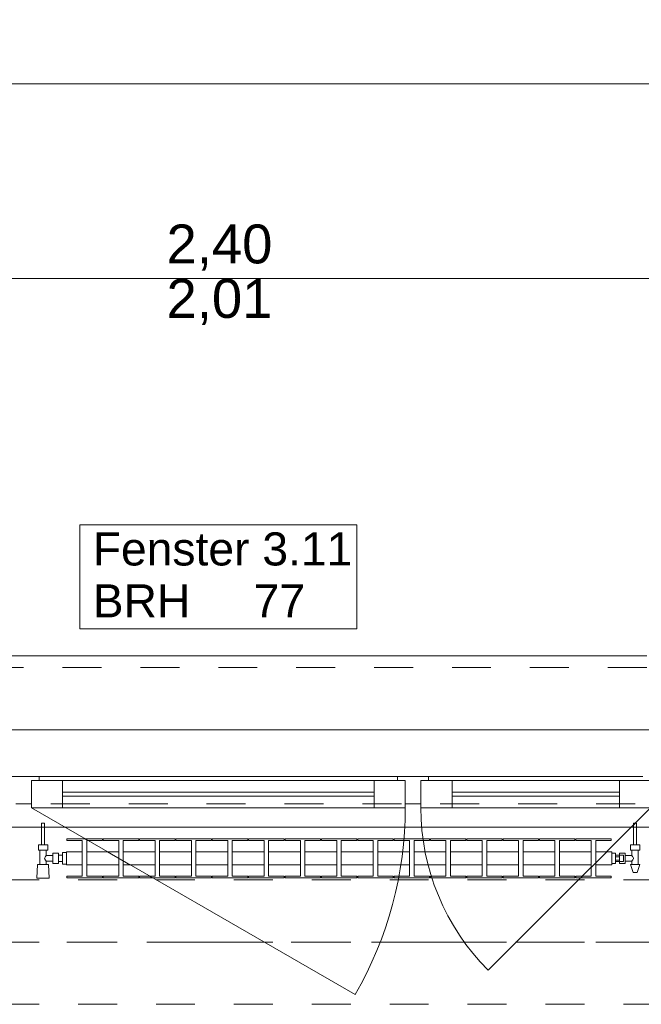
# Model space of a CAD drawing. Header units: metres. Extents: x -4 to 99, y -11 to 17.
# Tile 315 of 656: x 23.43 to 25.03, y 12.99 to 15.52. Entities that reach past the tile are written whole.
import ezdxf

# ---------------------------------------------------------------- set-up
doc = ezdxf.new("R2010")
doc.units = ezdxf.units.M
doc.header["$MEASUREMENT"] = 0
for name, pattern in [('Achse', [0.2, 0.1, -0.05, 0, -0.05]), ('Strichlinie doppelt', [0.546806, 0.264583, -0.105833, 0.070556, -0.105833]), ('Strichlinie eng', [0.115, 0.075, -0.04]), ('Untersicht', [0.1, 0.075, -0.025]), ('Wipeout_Contour', [1, 0, -1])]:
    doc.linetypes.add(name, pattern=pattern)
for name, color, linetype in [('152 - Bemaßung_ Beschriftung.Ausbau', 7, 'Continuous'), ('451 - Universal.Achsen Raster', 7, 'Continuous'), ('603 - Struktur.Bodenplatte_ Decke Roh', 7, 'Continuous'), ('604 - Struktur.Wand Aussen', 7, 'Continuous'), ('608 - Struktur.Träger', 7, 'Continuous'), ('650 - Abdeckung.Fußboden Aufbau', 7, 'Continuous'), ('801 - HKLSE.Heizung_ Klima_ Lüftung', 7, 'Continuous'), ('Neubau_653 - Abdeckung.TB Verkofferung', 7, 'Continuous')]:
    doc.layers.add(name, color=color, linetype=linetype)
doc.styles.add('ERSTELLTER_STIL_2', font='txt')
doc.dimstyles.new('ERSTELLTER_STIL__2', dxfattribs={"dimtxt": 0.1, "dimasz": 0.0532, "dimexe": 0.18, "dimexo": 0.0625, "dimgap": 0, "dimtad": 1, "dimtih": 1, "dimtoh": 1, "dimzin": 0, "dimdsep": 46, "dimtxsty": 'ERSTELLTER_STIL_2', "dimblk": 'ARROWHEAD_2', "dimblk1": 'ARROWHEAD_2', "dimblk2": 'ARROWHEAD_2', "dimcen": 0.09, "dimse1": 1, "dimse2": 1, "dimclrd": 7, "dimclre": 7, "dimclrt": 7, "dimazin": 0, "dimtfac": 1, "dimtdec": 4, "dimtmove": 0, "dimatfit": 3, "dimfxl": 1, "dimtolj": 1, "dimtzin": 0, "dimarcsym": 0})

# ---------------------------------------------------------------- blocks, each defined once
blk = doc.blocks.new('*D240')
at = {"layer": '152 - Bemaßung_ Beschriftung.Ausbau', "color": 7, "linetype": 'Continuous', "lineweight": 5}
for p, q in [((22.74, 14.8025), (22.74, 14.9075)), ((25.14, 14.8025), (25.14, 14.9075)), ((22.7602, 14.89), (22.7198, 14.82)), ((25.1602, 14.89), (25.1198, 14.82)), ((22.74, 14.855), (25.14, 14.855))]:
    blk.add_line(p, q, dxfattribs=at)
at = {"layer": '152 - Bemaßung_ Beschriftung.Ausbau', "color": 7, "lineweight": 5, "char_height": 0.1, "attachment_point": 7, "style": 'ERSTELLTER_STIL_2'}
for s, insert in [('\\A1;{\\pql;\\fArial|b0|i0|c0|p38;2,40}', (23.807, 14.875)), ('\\A1;{\\pql;\\fArial|b0|i0|c0|p38;2,01}', (23.807, 14.735))]:
    blk.add_mtext(s, dxfattribs=dict(at, insert=insert))
blk = doc.blocks.new('ARROWHEAD_2')
at = {"color": 0, "linetype": 'Continuous', "lineweight": 0}
for p, q in [((-0.378, -0.655), (0.378, 0.655)), ((0, 0), (-1, 0))]:
    blk.add_line(p, q, dxfattribs=at)
blk = doc.blocks.new('*D273')
at = {"layer": '152 - Bemaßung_ Beschriftung.Ausbau', "color": 7, "linetype": 'Continuous', "lineweight": 5}
for p, q in [((18.6, 15.3025), (18.6, 15.4075)), ((25.65, 15.3025), (25.65, 15.4075)), ((18.6202, 15.39), (18.5798, 15.32)), ((25.6702, 15.39), (25.6298, 15.32)), ((18.48, 15.355), (18.6, 15.355)), ((18.6, 15.355), (25.65, 15.355))]:
    blk.add_line(p, q, dxfattribs=at)
at = {"layer": '152 - Bemaßung_ Beschriftung.Ausbau', "color": 7, "lineweight": 5, "char_height": 0.1, "attachment_point": 7, "style": 'ERSTELLTER_STIL_2'}
for s, insert in [('\\A1;{\\pql;\\fArial|b0|i0|c0|p38;7,05}', (21.9161, 15.375)), ('\\A1;{\\pql;\\fArial|b0|i0|c0|p38;17}', (25.478, 15.375))]:
    blk.add_mtext(s, dxfattribs=dict(at, insert=insert))
blk = doc.blocks.new('*D312')
at = {"layer": '152 - Bemaßung_ Beschriftung.Ausbau', "color": 7, "linetype": 'Continuous', "lineweight": 5}
for p, q in [((22.3002, 15.89), (22.2598, 15.82)), ((22.28, 15.8025), (22.28, 15.9075)), ((25.6002, 15.89), (25.5598, 15.82)), ((21.98, 15.855), (22.28, 15.855)), ((22.28, 15.855), (25.58, 15.855))]:
    blk.add_line(p, q, dxfattribs=at)
at = {"layer": '152 - Bemaßung_ Beschriftung.Ausbau', "color": 7, "lineweight": 5, "insert": (23.797, 15.875), "char_height": 0.1, "attachment_point": 7, "style": 'ERSTELLTER_STIL_2'}
blk.add_mtext('\\A1;{\\pql;\\fArial|b0|i0|c0|p38;3,30}', dxfattribs=at)
blk = doc.blocks.new('*D313')
at = {"layer": '152 - Bemaßung_ Beschriftung.Ausbau', "color": 7, "linetype": 'Continuous', "lineweight": 5}
for p, q in [((25.6002, 15.89), (25.5598, 15.82)), ((25.58, 15.8025), (25.58, 15.9075)), ((25.9002, 15.89), (25.8598, 15.82)), ((22.28, 15.855), (25.58, 15.855)), ((25.58, 15.855), (25.88, 15.855))]:
    blk.add_line(p, q, dxfattribs=at)
at = {"layer": '152 - Bemaßung_ Beschriftung.Ausbau', "color": 7, "lineweight": 5, "insert": (25.6541, 15.875), "char_height": 0.1, "attachment_point": 7, "style": 'ERSTELLTER_STIL_2'}
blk.add_mtext('\\A1;{\\pql;\\fArial|b0|i0|c0|p38;30}', dxfattribs=at)

msp = doc.modelspace()

# ---------------------------------------------------------------- linework, layer by layer
at = {"layer": '451 - Universal.Achsen Raster', "color": 160, "linetype": 'Strichlinie doppelt', "lineweight": 9, "true_color": 0x3232ff}
msp.add_line((64.935, 13.15), (-3.175, 13.15), dxfattribs=at)
at = {"layer": '603 - Struktur.Bodenplatte_ Decke Roh', "color": 7, "linetype": 'Continuous', "lineweight": 18, "flags": 128}
msp.add_lwpolyline([(47.48, 13.695), (14.78, 13.695), (14.78, 13), (14.84, 13), (14.84, 8.585), (13.03, 8.585), (13.03, 8.725), (11.41, 8.725), (11.41, 13), (11.48, 13), (11.48, 13.695), (-0.015, 13.695), (-0.015, 0.005)], dxfattribs=at)
at = {"layer": '604 - Struktur.Wand Aussen', "color": 7, "linetype": 'Continuous', "lineweight": 9}
msp.add_line((25.04, 13.885), (22.84, 13.885), dxfattribs=at)
at = {"layer": '604 - Struktur.Wand Aussen', "color": 7, "linetype": 'Strichlinie eng', "lineweight": 9}
msp.add_line((25.04, 13.855), (22.84, 13.855), dxfattribs=at)
at = {"layer": '604 - Struktur.Wand Aussen', "color": 7, "linetype": 'Continuous', "lineweight": 13}
for p, q in [((23.4, 13.575), (23.44, 13.575)), ((23.44, 13.575), (23.48, 13.575)), ((23.48, 13.565), (23.46, 13.565)), ((23.46, 13.565), (23.46, 13.505)), ((23.46, 13.495), (23.46, 13.565)), ((23.46, 13.565), (23.54, 13.565)), ((23.48, 13.575), (24.4, 13.575)), ((23.48, 13.575), (23.48, 13.565)), ((23.54, 13.565), (24.34, 13.565)), ((23.54, 13.565), (23.54, 13.495)), ((24.34, 13.495), (24.34, 13.565)), ((24.34, 13.565), (24.42, 13.565)), ((24.4, 13.565), (24.4, 13.575)), ((24.4, 13.575), (24.44, 13.575)), ((24.42, 13.565), (24.4, 13.565)), ((24.42, 13.505), (24.42, 13.565)), ((24.42, 13.565), (24.42, 13.495)), ((24.44, 13.575), (24.48, 13.575)), ((24.48, 13.565), (24.46, 13.565)), ((24.46, 13.565), (24.46, 13.505)), ((24.46, 13.495), (24.46, 13.565)), ((24.46, 13.565), (24.54, 13.565)), ((24.48, 13.575), (25.03, 13.575)), ((24.48, 13.575), (24.48, 13.565)), ((24.54, 13.565), (24.97, 13.565)), ((24.54, 13.565), (24.54, 13.495)), ((24.97, 13.495), (24.97, 13.565)), ((24.97, 13.565), (25.05, 13.565)), ((23.54, 13.535), (24.34, 13.535)), ((24.54, 13.535), (24.97, 13.535)), ((24.34, 13.525), (23.54, 13.525)), ((24.97, 13.525), (24.54, 13.525)), ((23.44, 13.505), (23.42, 13.505)), ((23.46, 13.505), (23.44, 13.505)), ((23.54, 13.495), (23.46, 13.495)), ((24.34, 13.495), (23.54, 13.495)), ((24.42, 13.495), (24.34, 13.495)), ((24.44, 13.505), (24.42, 13.505)), ((24.46, 13.505), (24.44, 13.505)), ((24.54, 13.495), (24.46, 13.495)), ((24.97, 13.495), (24.54, 13.495)), ((25.05, 13.495), (24.97, 13.495))]:
    msp.add_line(p, q, dxfattribs=at)
at = {"layer": '604 - Struktur.Wand Aussen', "color": 7, "linetype": 'Continuous', "lineweight": 9, "flags": 128}
msp.add_lwpolyline([(23.5848, 13.955), (24.2952, 13.955), (24.2952, 14.0886), (24.2952, 14.2221), (23.5848, 14.2221), (23.5848, 14.0886)], close=True, dxfattribs=at)
at = {"layer": '608 - Struktur.Träger', "color": 7, "linetype": 'Achse', "lineweight": 9}
msp.add_line((14.78, 13.15), (47.48, 13.15), dxfattribs=at)
at = {"layer": '608 - Struktur.Träger', "color": 7, "linetype": 'Untersicht', "lineweight": 13}
msp.add_line((14.78, 12.99), (47.48, 12.99), dxfattribs=at)
at = {"layer": '650 - Abdeckung.Fußboden Aufbau', "color": 7, "linetype": 'Continuous', "lineweight": 13, "flags": 128}
msp.add_lwpolyline([(25.65, 12.99), (25.57, 12.99), (25.57, 13.445), (22.29, 13.445), (22.29, 12.99), (21.97, 12.99), (21.97, 13.445), (18.69, 13.445), (18.69, 12.99), (18.6, 12.99), (18.6, 8.51)], dxfattribs=at)
at = {"layer": 'Neubau_653 - Abdeckung.TB Verkofferung', "color": 1, "linetype": 'Untersicht', "lineweight": 9}
msp.add_line((15.11, 13.505), (47.24, 13.505), dxfattribs=at)

# ---------------------------------------------------------------- texts
at = {"layer": '604 - Struktur.Wand Aussen', "color": 7, "lineweight": 9, "char_height": 0.085, "style": 'ERSTELLTER_STIL_2'}
for s, insert, attachment_point in [('\\A1;{\\pql;\\pt0;\\fArial|b0|i0|c0|p38;Fenster 3.11}', (23.6175, 14.1163), 7), ('\\A1;{\\pql;\\pt0;\\fArial|b0|i0|c0|p38;BRH}', (23.6175, 14.0691), 1), ('\\A1;{\\pql;\\pt0,0.05;\\fArial|b0|i0|c0|p38;77\\fArial|b0|i0|c0|p38;\\A1{\\H.66x;\\S^  ;}\\fArial|b0|i0|c0|p38;\\fArial|b0|i0|c0|p38;\\A1{\\H.66x;\\S^  ;}}', (24.0309, 14.0691), 1), ('\\A1;{\\pql;\\pt0;\\fArial|b0|i0|c0|p38;}', (24.1599, 14.0886), 1)]:
    msp.add_mtext(s, dxfattribs=dict(at, insert=insert, attachment_point=attachment_point))

# ---------------------------------------------------------------- dimensions: what is measured, and where the dimension line sits
at = {"layer": '152 - Bemaßung_ Beschriftung.Ausbau', "color": 7, "linetype": 'Continuous', "lineweight": 5}
dim = msp.add_linear_dim(base=(25.14, 14.855), p1=(22.74, 13.575), p2=(25.14, 13.575), dimstyle='ERSTELLTER_STIL__2', dxfattribs=at)
dim.commit()
dim.dimension.update_dxf_attribs({"geometry": '*D240', "text_midpoint": (23.9369, 14.925), "dimtype": 160})

# ---------------------------------------------------------------- next in the draw order: wipeouts: each hides what was drawn before it
at = {"color": 254, "linetype": 'Wipeout_Contour', "lineweight": 0, "ltscale": 6756.836444}
msp.add_wipeout([(23.55, 13.3817), (23.55, 13.3483), (23.5908, 13.3483), (23.5908, 13.3192), (23.5512, 13.3192), (23.5512, 13.315), (23.6422, 13.315), (23.6422, 13.3192), (23.6025, 13.3192), (23.6025, 13.3483), (23.6842, 13.3483), (23.6842, 13.3192), (23.6445, 13.3192), (23.6445, 13.315), (23.7355, 13.315), (23.7355, 13.3192), (23.6958, 13.3192), (23.6958, 13.3483), (23.7775, 13.3483), (23.7775, 13.3192), (23.7378, 13.3192), (23.7378, 13.315), (23.8288, 13.315), (23.8288, 13.3192), (23.7892, 13.3192), (23.7892, 13.3483), (23.8708, 13.3483), (23.8708, 13.3192), (23.8312, 13.3192), (23.8312, 13.315), (23.9222, 13.315), (23.9222, 13.3192), (23.8825, 13.3192), (23.8825, 13.3483), (23.9642, 13.3483), (23.9642, 13.3192), (23.9245, 13.3192), (23.9245, 13.315), (24.0155, 13.315), (24.0155, 13.3192), (23.9758, 13.3192), (23.9758, 13.3483), (24.0575, 13.3483), (24.0575, 13.3192), (24.0178, 13.3192), (24.0178, 13.315), (24.1088, 13.315), (24.1088, 13.3192), (24.0692, 13.3192), (24.0692, 13.3483), (24.1508, 13.3483), (24.1508, 13.3192), (24.1112, 13.3192), (24.1112, 13.315), (24.2022, 13.315), (24.2022, 13.3192), (24.1625, 13.3192), (24.1625, 13.3483), (24.2442, 13.3483), (24.2442, 13.3192), (24.2045, 13.3192), (24.2045, 13.315), (24.2955, 13.315), (24.2955, 13.3192), (24.2558, 13.3192), (24.2558, 13.3483), (24.3375, 13.3483), (24.3375, 13.3192), (24.2978, 13.3192), (24.2978, 13.315), (24.3888, 13.315), (24.3888, 13.3192), (24.3492, 13.3192), (24.3492, 13.3483), (24.4308, 13.3483), (24.4308, 13.3192), (24.3912, 13.3192), (24.3912, 13.315), (24.4822, 13.315), (24.4822, 13.3192), (24.4425, 13.3192), (24.4425, 13.3483), (24.5242, 13.3483), (24.5242, 13.3192), (24.4845, 13.3192), (24.4845, 13.315), (24.5755, 13.315), (24.5755, 13.3192), (24.5358, 13.3192), (24.5358, 13.3483), (24.6175, 13.3483), (24.6175, 13.3192), (24.5778, 13.3192), (24.5778, 13.315), (24.6688, 13.315), (24.6688, 13.3192), (24.6292, 13.3192), (24.6292, 13.3483), (24.7108, 13.3483), (24.7108, 13.3192), (24.6712, 13.3192), (24.6712, 13.315), (24.7622, 13.315), (24.7622, 13.3192), (24.7225, 13.3192), (24.7225, 13.3483), (24.8042, 13.3483), (24.8042, 13.3192), (24.7645, 13.3192), (24.7645, 13.315), (24.8555, 13.315), (24.8555, 13.3192), (24.8158, 13.3192), (24.8158, 13.3483), (24.8975, 13.3483), (24.8975, 13.3192), (24.8578, 13.3192), (24.8578, 13.315), (24.9488, 13.315), (24.9488, 13.3192), (24.9092, 13.3192), (24.9092, 13.3483), (24.95, 13.3483), (24.95, 13.3817), (24.9092, 13.3817), (24.9092, 13.4108), (24.9488, 13.4108), (24.9488, 13.415), (24.8578, 13.415), (24.8578, 13.4108), (24.8975, 13.4108), (24.8975, 13.3817), (24.8158, 13.3817), (24.8158, 13.4108), (24.8555, 13.4108), (24.8555, 13.415), (24.7645, 13.415), (24.7645, 13.4108), (24.8042, 13.4108), (24.8042, 13.3817), (24.7225, 13.3817), (24.7225, 13.4108), (24.7622, 13.4108), (24.7622, 13.415), (24.6712, 13.415), (24.6712, 13.4108), (24.7108, 13.4108), (24.7108, 13.3817), (24.6292, 13.3817), (24.6292, 13.4108), (24.6688, 13.4108), (24.6688, 13.415), (24.5778, 13.415), (24.5778, 13.4108), (24.6175, 13.4108), (24.6175, 13.3817), (24.5358, 13.3817), (24.5358, 13.4108), (24.5755, 13.4108), (24.5755, 13.415), (24.4845, 13.415), (24.4845, 13.4108), (24.5242, 13.4108), (24.5242, 13.3817), (24.4425, 13.3817), (24.4425, 13.4108), (24.4822, 13.4108), (24.4822, 13.415), (24.3912, 13.415), (24.3912, 13.4108), (24.4308, 13.4108), (24.4308, 13.3817), (24.3492, 13.3817), (24.3492, 13.4108), (24.3888, 13.4108), (24.3888, 13.415), (24.2978, 13.415), (24.2978, 13.4108), (24.3375, 13.4108), (24.3375, 13.3817), (24.2558, 13.3817), (24.2558, 13.4108), (24.2955, 13.4108), (24.2955, 13.415), (24.2045, 13.415), (24.2045, 13.4108), (24.2442, 13.4108), (24.2442, 13.3817), (24.1625, 13.3817), (24.1625, 13.4108), (24.2022, 13.4108), (24.2022, 13.415), (24.1112, 13.415), (24.1112, 13.4108), (24.1508, 13.4108), (24.1508, 13.3817), (24.0692, 13.3817), (24.0692, 13.4108), (24.1088, 13.4108), (24.1088, 13.415), (24.0178, 13.415), (24.0178, 13.4108), (24.0575, 13.4108), (24.0575, 13.3817), (23.9758, 13.3817), (23.9758, 13.4108), (24.0155, 13.4108), (24.0155, 13.415), (23.9245, 13.415), (23.9245, 13.4108), (23.9642, 13.4108), (23.9642, 13.3817), (23.8825, 13.3817), (23.8825, 13.4108), (23.9222, 13.4108), (23.9222, 13.415), (23.8312, 13.415), (23.8312, 13.4108), (23.8708, 13.4108), (23.8708, 13.3817), (23.7892, 13.3817), (23.7892, 13.4108), (23.8288, 13.4108), (23.8288, 13.415), (23.7378, 13.415), (23.7378, 13.4108), (23.7775, 13.4108), (23.7775, 13.3817), (23.6958, 13.3817), (23.6958, 13.4108), (23.7355, 13.4108), (23.7355, 13.415), (23.6445, 13.415), (23.6445, 13.4108), (23.6842, 13.4108), (23.6842, 13.3817), (23.6025, 13.3817), (23.6025, 13.4108), (23.6422, 13.4108), (23.6422, 13.415), (23.5512, 13.415), (23.5512, 13.4108), (23.5908, 13.4108), (23.5908, 13.3817)], dxfattribs=at).dxf.layer = '801 - HKLSE.Heizung_ Klima_ Lüftung'

# ---------------------------------------------------------------- next in the draw order: linework, layer by layer
at = {"layer": '604 - Struktur.Wand Aussen', "color": 7, "linetype": 'Continuous', "lineweight": 9}
for centre, radius, start, end in [((23.46, 13.495), 0.96, 330, 0), ((25.05, 13.495), 0.59, 180, 225)]:
    msp.add_arc(centre, radius, start, end, dxfattribs=at)
at = {"layer": '801 - HKLSE.Heizung_ Klima_ Lüftung', "color": 7, "linetype": 'Continuous', "lineweight": 5}
for p, q in [((23.5908, 13.4108), (23.5908, 13.3192)), ((23.6025, 13.3192), (23.6025, 13.4108)), ((23.6025, 13.4108), (23.6422, 13.4108)), ((23.6422, 13.4108), (23.6422, 13.415)), ((23.6445, 13.415), (23.6445, 13.4108)), ((23.7355, 13.415), (23.6445, 13.415)), ((23.6445, 13.415), (23.6445, 13.4108)), ((23.6445, 13.4108), (23.6842, 13.4108)), ((23.6842, 13.4108), (23.6842, 13.3192)), ((23.6958, 13.3192), (23.6958, 13.4108)), ((23.6958, 13.4108), (23.7355, 13.4108)), ((23.7355, 13.4108), (23.7355, 13.415)), ((23.7355, 13.4108), (23.7355, 13.415)), ((23.8288, 13.415), (23.7378, 13.415)), ((23.7378, 13.415), (23.7378, 13.4108)), ((23.7378, 13.4108), (23.7775, 13.4108)), ((23.7775, 13.4108), (23.7775, 13.3192)), ((23.7892, 13.3192), (23.7892, 13.4108)), ((23.7892, 13.4108), (23.8288, 13.4108)), ((23.8288, 13.4108), (23.8288, 13.415)), ((23.8288, 13.4108), (23.8288, 13.415)), ((23.9222, 13.415), (23.8312, 13.415)), ((23.8312, 13.415), (23.8312, 13.4108)), ((23.8312, 13.4108), (23.8708, 13.4108)), ((23.8708, 13.4108), (23.8708, 13.3192)), ((23.8825, 13.3192), (23.8825, 13.4108)), ((23.8825, 13.4108), (23.9222, 13.4108)), ((23.9222, 13.4108), (23.9222, 13.415)), ((23.9245, 13.415), (23.9245, 13.4108)), ((24.0155, 13.415), (23.9245, 13.415)), ((23.9245, 13.415), (23.9245, 13.4108)), ((23.9245, 13.4108), (23.9642, 13.4108)), ((23.9642, 13.4108), (23.9642, 13.3192)), ((23.9758, 13.3192), (23.9758, 13.4108)), ((23.9758, 13.4108), (24.0155, 13.4108)), ((24.0155, 13.4108), (24.0155, 13.415)), ((24.0155, 13.4108), (24.0155, 13.415)), ((24.1088, 13.415), (24.0178, 13.415)), ((24.0178, 13.415), (24.0178, 13.4108)), ((24.0178, 13.4108), (24.0575, 13.4108)), ((24.0575, 13.4108), (24.0575, 13.3192)), ((24.0692, 13.3192), (24.0692, 13.4108)), ((24.0692, 13.4108), (24.1088, 13.4108)), ((24.1088, 13.4108), (24.1088, 13.415)), ((24.1112, 13.415), (24.1112, 13.4108)), ((24.2022, 13.415), (24.1112, 13.415)), ((24.1112, 13.415), (24.1112, 13.4108)), ((24.1112, 13.4108), (24.1508, 13.4108)), ((24.1508, 13.4108), (24.1508, 13.3192)), ((24.1625, 13.3192), (24.1625, 13.4108)), ((24.1625, 13.4108), (24.2022, 13.4108)), ((24.2022, 13.4108), (24.2022, 13.415)), ((24.2955, 13.415), (24.2045, 13.415)), ((24.2045, 13.415), (24.2045, 13.4108)), ((24.2045, 13.4108), (24.2442, 13.4108)), ((24.2442, 13.4108), (24.2442, 13.3192)), ((24.2558, 13.3192), (24.2558, 13.4108)), ((24.2558, 13.4108), (24.2955, 13.4108)), ((24.2955, 13.4108), (24.2955, 13.415)), ((24.2955, 13.4108), (24.2955, 13.415)), ((24.3888, 13.415), (24.2978, 13.415)), ((24.2978, 13.415), (24.2978, 13.4108)), ((24.2978, 13.4108), (24.3375, 13.4108)), ((24.3375, 13.4108), (24.3375, 13.3192)), ((24.3492, 13.3192), (24.3492, 13.4108)), ((24.3492, 13.4108), (24.3888, 13.4108)), ((24.3888, 13.4108), (24.3888, 13.415)), ((24.3888, 13.4108), (24.3888, 13.415)), ((24.3912, 13.415), (24.3912, 13.4108)), ((24.4822, 13.415), (24.3912, 13.415)), ((24.3912, 13.415), (24.3912, 13.4108)), ((24.3912, 13.4108), (24.4308, 13.4108)), ((24.4308, 13.4108), (24.4308, 13.3192)), ((24.4425, 13.3192), (24.4425, 13.4108)), ((24.4425, 13.4108), (24.4822, 13.4108)), ((24.4822, 13.4108), (24.4822, 13.415)), ((24.5755, 13.415), (24.4845, 13.415)), ((24.4845, 13.415), (24.4845, 13.4108)), ((24.4845, 13.4108), (24.5242, 13.4108)), ((24.5242, 13.4108), (24.5242, 13.3192)), ((24.5358, 13.3192), (24.5358, 13.4108)), ((24.5358, 13.4108), (24.5755, 13.4108)), ((24.5755, 13.4108), (24.5755, 13.415)), ((24.6688, 13.415), (24.5778, 13.415)), ((24.5778, 13.415), (24.5778, 13.4108)), ((24.5778, 13.4108), (24.6175, 13.4108)), ((24.6175, 13.4108), (24.6175, 13.3192)), ((24.6292, 13.3192), (24.6292, 13.4108)), ((24.6292, 13.4108), (24.6688, 13.4108)), ((24.6688, 13.4108), (24.6688, 13.415)), ((24.6688, 13.4108), (24.6688, 13.415)), ((24.6712, 13.415), (24.6712, 13.4108)), ((24.7622, 13.415), (24.6712, 13.415)), ((24.6712, 13.415), (24.6712, 13.4108)), ((24.6712, 13.4108), (24.7108, 13.4108)), ((24.7108, 13.4108), (24.7108, 13.3192)), ((24.7225, 13.3192), (24.7225, 13.4108)), ((24.7225, 13.4108), (24.7622, 13.4108)), ((24.7622, 13.4108), (24.7622, 13.415)), ((24.7645, 13.415), (24.7645, 13.4108)), ((24.8555, 13.415), (24.7645, 13.415)), ((24.7645, 13.415), (24.7645, 13.4108)), ((24.7645, 13.4108), (24.8042, 13.4108)), ((24.8042, 13.4108), (24.8042, 13.3192)), ((24.8158, 13.3192), (24.8158, 13.4108)), ((24.8158, 13.4108), (24.8555, 13.4108)), ((24.8555, 13.4108), (24.8555, 13.415)), ((24.8555, 13.4108), (24.8555, 13.415)), ((24.8578, 13.415), (24.8578, 13.4108)), ((24.8578, 13.415), (24.8578, 13.4108)), ((24.8578, 13.4108), (24.8975, 13.4108)), ((24.8975, 13.4108), (24.8975, 13.3192)), ((24.9092, 13.3192), (24.9092, 13.4108)), ((23.6025, 13.3817), (23.6842, 13.3817)), ((23.6958, 13.3817), (23.7775, 13.3817)), ((23.7892, 13.3817), (23.8708, 13.3817)), ((23.8825, 13.3817), (23.9642, 13.3817)), ((23.9758, 13.3817), (24.0575, 13.3817)), ((24.0692, 13.3817), (24.1508, 13.3817)), ((24.1625, 13.3817), (24.2442, 13.3817)), ((24.2558, 13.3817), (24.3375, 13.3817)), ((24.3492, 13.3817), (24.4308, 13.3817)), ((24.4425, 13.3817), (24.5242, 13.3817)), ((24.5358, 13.3817), (24.6175, 13.3817)), ((24.6292, 13.3817), (24.7108, 13.3817)), ((24.7225, 13.3817), (24.8042, 13.3817)), ((24.8158, 13.3817), (24.8975, 13.3817)), ((23.6025, 13.3483), (23.6842, 13.3483)), ((23.6958, 13.3483), (23.7775, 13.3483)), ((23.7892, 13.3483), (23.8708, 13.3483)), ((23.8825, 13.3483), (23.9642, 13.3483)), ((23.9758, 13.3483), (24.0575, 13.3483)), ((24.0692, 13.3483), (24.1508, 13.3483)), ((24.1625, 13.3483), (24.2442, 13.3483)), ((24.2558, 13.3483), (24.3375, 13.3483)), ((24.3492, 13.3483), (24.4308, 13.3483)), ((24.4425, 13.3483), (24.5242, 13.3483)), ((24.5358, 13.3483), (24.6175, 13.3483)), ((24.6292, 13.3483), (24.7108, 13.3483)), ((24.7225, 13.3483), (24.8042, 13.3483)), ((24.8158, 13.3483), (24.8975, 13.3483)), ((23.6422, 13.3192), (23.6025, 13.3192)), ((23.6422, 13.315), (23.6422, 13.3192)), ((23.6445, 13.3192), (23.6445, 13.315)), ((23.6842, 13.3192), (23.6445, 13.3192)), ((23.6445, 13.3192), (23.6445, 13.315)), ((23.6445, 13.315), (23.7355, 13.315)), ((23.6445, 13.315), (23.7355, 13.315)), ((23.7355, 13.3192), (23.6958, 13.3192)), ((23.7355, 13.315), (23.7355, 13.3192)), ((23.7355, 13.315), (23.7355, 13.3192)), ((23.7775, 13.3192), (23.7378, 13.3192)), ((23.7378, 13.3192), (23.7378, 13.315)), ((23.7378, 13.315), (23.8288, 13.315)), ((23.7378, 13.315), (23.8288, 13.315)), ((23.8288, 13.3192), (23.7892, 13.3192)), ((23.8288, 13.315), (23.8288, 13.3192)), ((23.8288, 13.315), (23.8288, 13.3192)), ((23.8708, 13.3192), (23.8312, 13.3192)), ((23.8312, 13.3192), (23.8312, 13.315)), ((23.8312, 13.315), (23.9222, 13.315)), ((23.8312, 13.315), (23.9222, 13.315)), ((23.9222, 13.3192), (23.8825, 13.3192)), ((23.9222, 13.315), (23.9222, 13.3192)), ((23.9245, 13.3192), (23.9245, 13.315)), ((23.9642, 13.3192), (23.9245, 13.3192)), ((23.9245, 13.3192), (23.9245, 13.315)), ((23.9245, 13.315), (24.0155, 13.315)), ((23.9245, 13.315), (24.0155, 13.315)), ((24.0155, 13.3192), (23.9758, 13.3192)), ((24.0155, 13.315), (24.0155, 13.3192)), ((24.0155, 13.315), (24.0155, 13.3192)), ((24.0575, 13.3192), (24.0178, 13.3192)), ((24.0178, 13.3192), (24.0178, 13.315)), ((24.0178, 13.315), (24.1088, 13.315)), ((24.0178, 13.315), (24.1088, 13.315)), ((24.1088, 13.3192), (24.0692, 13.3192)), ((24.1088, 13.315), (24.1088, 13.3192)), ((24.1112, 13.3192), (24.1112, 13.315)), ((24.1508, 13.3192), (24.1112, 13.3192)), ((24.1112, 13.3192), (24.1112, 13.315)), ((24.1112, 13.315), (24.2022, 13.315)), ((24.1112, 13.315), (24.2022, 13.315)), ((24.2022, 13.3192), (24.1625, 13.3192)), ((24.2022, 13.315), (24.2022, 13.3192)), ((24.2442, 13.3192), (24.2045, 13.3192)), ((24.2045, 13.3192), (24.2045, 13.315)), ((24.2045, 13.315), (24.2955, 13.315)), ((24.2045, 13.315), (24.2955, 13.315)), ((24.2955, 13.3192), (24.2558, 13.3192)), ((24.2955, 13.315), (24.2955, 13.3192)), ((24.2955, 13.315), (24.2955, 13.3192)), ((24.3375, 13.3192), (24.2978, 13.3192)), ((24.2978, 13.3192), (24.2978, 13.315)), ((24.2978, 13.315), (24.3888, 13.315)), ((24.2978, 13.315), (24.3888, 13.315)), ((24.3888, 13.3192), (24.3492, 13.3192)), ((24.3888, 13.315), (24.3888, 13.3192)), ((24.3888, 13.315), (24.3888, 13.3192)), ((24.3912, 13.3192), (24.3912, 13.315)), ((24.4308, 13.3192), (24.3912, 13.3192)), ((24.3912, 13.3192), (24.3912, 13.315)), ((24.3912, 13.315), (24.4822, 13.315)), ((24.3912, 13.315), (24.4822, 13.315)), ((24.4822, 13.3192), (24.4425, 13.3192)), ((24.4822, 13.315), (24.4822, 13.3192)), ((24.5242, 13.3192), (24.4845, 13.3192)), ((24.4845, 13.3192), (24.4845, 13.315)), ((24.4845, 13.315), (24.5755, 13.315)), ((24.4845, 13.315), (24.5755, 13.315)), ((24.5755, 13.3192), (24.5358, 13.3192)), ((24.5755, 13.315), (24.5755, 13.3192)), ((24.6175, 13.3192), (24.5778, 13.3192)), ((24.5778, 13.3192), (24.5778, 13.315)), ((24.5778, 13.315), (24.6688, 13.315)), ((24.5778, 13.315), (24.6688, 13.315)), ((24.6688, 13.3192), (24.6292, 13.3192)), ((24.6688, 13.315), (24.6688, 13.3192)), ((24.6688, 13.315), (24.6688, 13.3192)), ((24.6712, 13.3192), (24.6712, 13.315)), ((24.7108, 13.3192), (24.6712, 13.3192)), ((24.6712, 13.3192), (24.6712, 13.315)), ((24.6712, 13.315), (24.7622, 13.315)), ((24.6712, 13.315), (24.7622, 13.315)), ((24.7622, 13.3192), (24.7225, 13.3192)), ((24.7622, 13.315), (24.7622, 13.3192)), ((24.7645, 13.3192), (24.7645, 13.315)), ((24.8042, 13.3192), (24.7645, 13.3192)), ((24.7645, 13.3192), (24.7645, 13.315)), ((24.7645, 13.315), (24.8555, 13.315)), ((24.7645, 13.315), (24.8555, 13.315)), ((24.8555, 13.3192), (24.8158, 13.3192)), ((24.8555, 13.315), (24.8555, 13.3192)), ((24.8555, 13.315), (24.8555, 13.3192)), ((24.8578, 13.3192), (24.8578, 13.315)), ((24.8975, 13.3192), (24.8578, 13.3192)), ((24.8578, 13.3192), (24.8578, 13.315)), ((24.8578, 13.315), (24.9488, 13.315)), ((24.8578, 13.315), (24.9488, 13.315))]:
    msp.add_line(p, q, dxfattribs=at)

# ---------------------------------------------------------------- next in the draw order: wipeouts: each hides what was drawn before it
at = {"color": 254, "linetype": 'Wipeout_Contour', "lineweight": 0, "ltscale": 865.382681}
msp.add_wipeout([(23.55, 13.3503), (23.55, 13.3797), (23.54, 13.3797), (23.54, 13.373), (23.53, 13.373), (23.53, 13.378), (23.515, 13.378), (23.515, 13.372), (23.498, 13.372), (23.498, 13.386), (23.502, 13.386), (23.502, 13.4), (23.494, 13.4), (23.494, 13.455), (23.486, 13.455), (23.486, 13.4), (23.478, 13.4), (23.478, 13.386), (23.482, 13.386), (23.482, 13.349), (23.476, 13.349), (23.474, 13.314), (23.506, 13.314), (23.504, 13.349), (23.498, 13.349), (23.498, 13.358), (23.515, 13.358), (23.515, 13.352), (23.53, 13.352), (23.53, 13.357), (23.54, 13.357), (23.54, 13.3503)], dxfattribs=at).dxf.layer = '801 - HKLSE.Heizung_ Klima_ Lüftung'
at = {"color": 254, "linetype": 'Wipeout_Contour', "lineweight": 0, "ltscale": 902.739597}
msp.add_wipeout([(24.95, 13.352), (24.96, 13.352), (24.96, 13.357), (24.97, 13.357), (24.97, 13.352), (24.985, 13.352), (24.985, 13.358), (25.002, 13.358), (25.002, 13.349), (24.998, 13.349), (25.005, 13.329), (25.015, 13.329), (25.022, 13.349), (25.018, 13.349), (25.018, 13.386), (25.022, 13.386), (25.022, 13.4), (25.014, 13.4), (25.014, 13.455), (25.006, 13.455), (25.006, 13.4), (24.998, 13.4), (24.998, 13.386), (25.002, 13.386), (25.002, 13.372), (24.985, 13.372), (24.985, 13.378), (24.97, 13.378), (24.97, 13.373), (24.96, 13.373), (24.96, 13.378), (24.95, 13.378)], dxfattribs=at).dxf.layer = '801 - HKLSE.Heizung_ Klima_ Lüftung'

# ---------------------------------------------------------------- next in the draw order: linework, layer by layer
at = {"layer": '604 - Struktur.Wand Aussen', "color": 7, "linetype": 'Continuous', "lineweight": 9}
for p, q in [((23.46, 13.495), (24.2914, 13.015)), ((25.05, 13.495), (24.6328, 13.0778)), ((25.13, 13.445), (22.75, 13.445))]:
    msp.add_line(p, q, dxfattribs=at)
at = {"layer": '604 - Struktur.Wand Aussen', "color": 7, "linetype": 'Strichlinie eng', "lineweight": 9}
msp.add_line((25.13, 13.445), (22.75, 13.445), dxfattribs=at)
at = {"layer": '608 - Struktur.Träger', "color": 7, "linetype": 'Untersicht', "lineweight": 13}
msp.add_line((14.78, 13.31), (47.48, 13.31), dxfattribs=at)
at = {"layer": '801 - HKLSE.Heizung_ Klima_ Lüftung', "color": 7, "linetype": 'Continuous', "lineweight": 5}
for p, q in [((23.4872, 13.455), (23.486, 13.455)), ((23.486, 13.455), (23.486, 13.4)), ((23.49, 13.455), (23.4872, 13.455)), ((23.4928, 13.455), (23.49, 13.455)), ((23.494, 13.455), (23.4928, 13.455)), ((23.494, 13.455), (23.494, 13.4)), ((25.006, 13.455), (25.0072, 13.455)), ((25.006, 13.455), (25.006, 13.4)), ((25.0072, 13.455), (25.01, 13.455)), ((25.01, 13.455), (25.0128, 13.455)), ((25.0128, 13.455), (25.014, 13.455)), ((25.014, 13.455), (25.014, 13.4)), ((23.5512, 13.415), (23.5512, 13.4108)), ((23.6422, 13.415), (23.5512, 13.415)), ((23.5512, 13.415), (23.5512, 13.4108)), ((23.5512, 13.4108), (23.5908, 13.4108)), ((24.9488, 13.415), (24.8578, 13.415)), ((24.9092, 13.4108), (24.9488, 13.4108)), ((24.9488, 13.4108), (24.9488, 13.415)), ((23.484, 13.4), (23.478, 13.4)), ((23.478, 13.4), (23.478, 13.386)), ((23.484, 13.386), (23.478, 13.386)), ((23.482, 13.386), (23.482, 13.349)), ((23.496, 13.4), (23.484, 13.4)), ((23.496, 13.386), (23.484, 13.386)), ((23.4872, 13.4), (23.486, 13.4)), ((23.49, 13.4), (23.4872, 13.4)), ((23.4928, 13.4), (23.49, 13.4)), ((23.494, 13.4), (23.4928, 13.4)), ((23.502, 13.4), (23.496, 13.4)), ((23.502, 13.386), (23.496, 13.386)), ((23.498, 13.386), (23.498, 13.372)), ((23.502, 13.4), (23.502, 13.386)), ((24.998, 13.4), (25.004, 13.4)), ((24.998, 13.4), (24.998, 13.386)), ((24.998, 13.386), (25.004, 13.386)), ((25.002, 13.386), (25.002, 13.372)), ((25.004, 13.4), (25.016, 13.4)), ((25.004, 13.386), (25.016, 13.386)), ((25.006, 13.4), (25.0072, 13.4)), ((25.0072, 13.4), (25.01, 13.4)), ((25.01, 13.4), (25.0128, 13.4)), ((25.0128, 13.4), (25.014, 13.4)), ((25.016, 13.4), (25.022, 13.4)), ((25.016, 13.386), (25.022, 13.386)), ((25.018, 13.386), (25.018, 13.349)), ((25.022, 13.4), (25.022, 13.386)), ((23.4953, 13.3679), (23.4939, 13.365)), ((23.4939, 13.365), (23.4953, 13.3621)), ((23.4963, 13.3699), (23.4958, 13.3689)), ((23.4958, 13.3611), (23.4963, 13.3601)), ((23.498, 13.372), (23.4963, 13.3699)), ((23.4963, 13.3601), (23.498, 13.358)), ((23.498, 13.372), (23.515, 13.372)), ((23.498, 13.358), (23.498, 13.349)), ((23.498, 13.358), (23.515, 13.358)), ((23.515, 13.378), (23.515, 13.3715)), ((23.515, 13.378), (23.53, 13.378)), ((23.515, 13.3715), (23.515, 13.3585)), ((23.515, 13.3585), (23.515, 13.352)), ((23.53, 13.378), (23.53, 13.3715)), ((23.53, 13.373), (23.54, 13.373)), ((23.53, 13.3715), (23.53, 13.3585)), ((23.53, 13.3585), (23.53, 13.352)), ((23.54, 13.3797), (23.54, 13.365)), ((23.54, 13.3797), (23.55, 13.3797)), ((23.54, 13.3797), (23.54, 13.365)), ((23.54, 13.3797), (23.55, 13.3797)), ((23.54, 13.373), (23.54, 13.3707)), ((23.54, 13.3707), (23.54, 13.365)), ((23.54, 13.365), (23.54, 13.3503)), ((23.54, 13.365), (23.54, 13.3503)), ((23.54, 13.365), (23.54, 13.3593)), ((23.54, 13.3593), (23.54, 13.357)), ((23.55, 13.3817), (23.55, 13.3768)), ((23.55, 13.3817), (23.5908, 13.3817)), ((23.55, 13.3768), (23.55, 13.365)), ((23.55, 13.365), (23.55, 13.3532)), ((24.9092, 13.3817), (24.95, 13.3817)), ((24.95, 13.3817), (24.95, 13.3768)), ((24.95, 13.378), (24.96, 13.378)), ((24.95, 13.3768), (24.95, 13.365)), ((24.95, 13.365), (24.95, 13.3532)), ((24.96, 13.378), (24.96, 13.365)), ((24.97, 13.373), (24.96, 13.373)), ((24.96, 13.3693), (24.97, 13.3693)), ((24.96, 13.365), (24.96, 13.352)), ((24.96, 13.3607), (24.97, 13.3607)), ((24.97, 13.373), (24.97, 13.378)), ((24.97, 13.378), (24.97, 13.3715)), ((24.985, 13.378), (24.97, 13.378)), ((24.97, 13.373), (24.97, 13.3707)), ((24.97, 13.373), (24.98, 13.373)), ((24.97, 13.373), (24.97, 13.3707)), ((24.97, 13.3715), (24.97, 13.3693)), ((24.97, 13.3707), (24.97, 13.365)), ((24.97, 13.3707), (24.97, 13.3693)), ((24.97, 13.3693), (24.97, 13.365)), ((24.97, 13.365), (24.97, 13.3607)), ((24.97, 13.365), (24.97, 13.3593)), ((24.97, 13.3607), (24.97, 13.3585)), ((24.97, 13.3607), (24.97, 13.3593)), ((24.97, 13.3593), (24.97, 13.357)), ((24.97, 13.3593), (24.97, 13.357)), ((24.97, 13.3585), (24.97, 13.352)), ((24.98, 13.373), (24.98, 13.3707)), ((24.98, 13.3707), (24.98, 13.365)), ((24.98, 13.365), (24.98, 13.3593)), ((24.98, 13.3593), (24.98, 13.357)), ((24.985, 13.378), (24.985, 13.3715)), ((25.002, 13.372), (24.985, 13.372)), ((24.985, 13.3715), (24.985, 13.3585)), ((24.985, 13.3585), (24.985, 13.352)), ((25.002, 13.358), (24.985, 13.358)), ((25.002, 13.372), (25.0037, 13.3699)), ((25.0037, 13.3601), (25.002, 13.358)), ((25.002, 13.358), (25.002, 13.349)), ((25.0037, 13.3699), (25.0042, 13.3689)), ((25.0042, 13.3611), (25.0037, 13.3601)), ((25.0047, 13.3679), (25.0061, 13.365)), ((25.0061, 13.365), (25.0047, 13.3621)), ((23.476, 13.349), (23.474, 13.314)), ((23.4801, 13.349), (23.476, 13.349)), ((23.49, 13.349), (23.4801, 13.349)), ((23.4999, 13.349), (23.49, 13.349)), ((23.504, 13.349), (23.4999, 13.349)), ((23.504, 13.349), (23.506, 13.314)), ((23.515, 13.352), (23.53, 13.352)), ((23.53, 13.357), (23.54, 13.357)), ((23.54, 13.3503), (23.55, 13.3503)), ((23.54, 13.3503), (23.55, 13.3503)), ((23.54, 13.3503), (23.55, 13.3503)), ((23.54, 13.3503), (23.55, 13.3503)), ((23.55, 13.3532), (23.55, 13.3483)), ((23.55, 13.3483), (23.5908, 13.3483)), ((24.9092, 13.3483), (24.95, 13.3483)), ((24.95, 13.3532), (24.95, 13.3483)), ((24.95, 13.352), (24.96, 13.352)), ((24.95, 13.352), (24.96, 13.352)), ((24.95, 13.352), (24.96, 13.352)), ((24.95, 13.352), (24.96, 13.352)), ((24.97, 13.357), (24.96, 13.357)), ((24.97, 13.357), (24.98, 13.357)), ((24.97, 13.352), (24.97, 13.357)), ((24.985, 13.352), (24.97, 13.352)), ((24.998, 13.349), (25.0015, 13.349)), ((24.998, 13.349), (25.005, 13.329)), ((25.0015, 13.349), (25.01, 13.349)), ((25.01, 13.349), (25.0185, 13.349)), ((25.022, 13.349), (25.015, 13.329)), ((25.0185, 13.349), (25.022, 13.349)), ((23.4787, 13.314), (23.474, 13.314)), ((23.474, 13.314), (23.4787, 13.314)), ((23.49, 13.314), (23.4787, 13.314)), ((23.4787, 13.314), (23.49, 13.314)), ((23.5013, 13.314), (23.49, 13.314)), ((23.49, 13.314), (23.5013, 13.314)), ((23.5013, 13.314), (23.506, 13.314)), ((23.506, 13.314), (23.5013, 13.314)), ((23.5512, 13.3192), (23.5512, 13.315)), ((23.5908, 13.3192), (23.5512, 13.3192)), ((23.5512, 13.3192), (23.5512, 13.315)), ((23.5512, 13.315), (23.6422, 13.315)), ((23.5512, 13.315), (23.6422, 13.315)), ((24.9488, 13.3192), (24.9092, 13.3192)), ((24.9488, 13.315), (24.9488, 13.3192)), ((25.005, 13.329), (25.0065, 13.329)), ((25.0065, 13.329), (25.01, 13.329)), ((25.01, 13.329), (25.0135, 13.329)), ((25.0135, 13.329), (25.015, 13.329))]:
    msp.add_line(p, q, dxfattribs=at)

# ---------------------------------------------------------------- next in the draw order: dimensions: what is measured, and where the dimension line sits
at = {"layer": '152 - Bemaßung_ Beschriftung.Ausbau', "color": 7, "linetype": 'Continuous', "lineweight": 5}
for base, p1, p2, picture, middle in [((25.58, 15.855), (22.28, 13), (25.58, 13), '*D312', (23.9268, 15.925)), ((25.88, 15.855), (25.58, 13), (25.88, 13), '*D313', (25.7303, 15.925)), ((25.65, 15.355), (18.6, 10.75), (25.65, 10.75), '*D273', (22.046, 15.425))]:
    dim = msp.add_linear_dim(base=base, p1=p1, p2=p2, dimstyle='ERSTELLTER_STIL__2', dxfattribs=at)
    dim.commit()
    dim.dimension.update_dxf_attribs({"geometry": picture, "text_midpoint": middle, "dimtype": 160})

doc.saveas('drawing.dxf')
